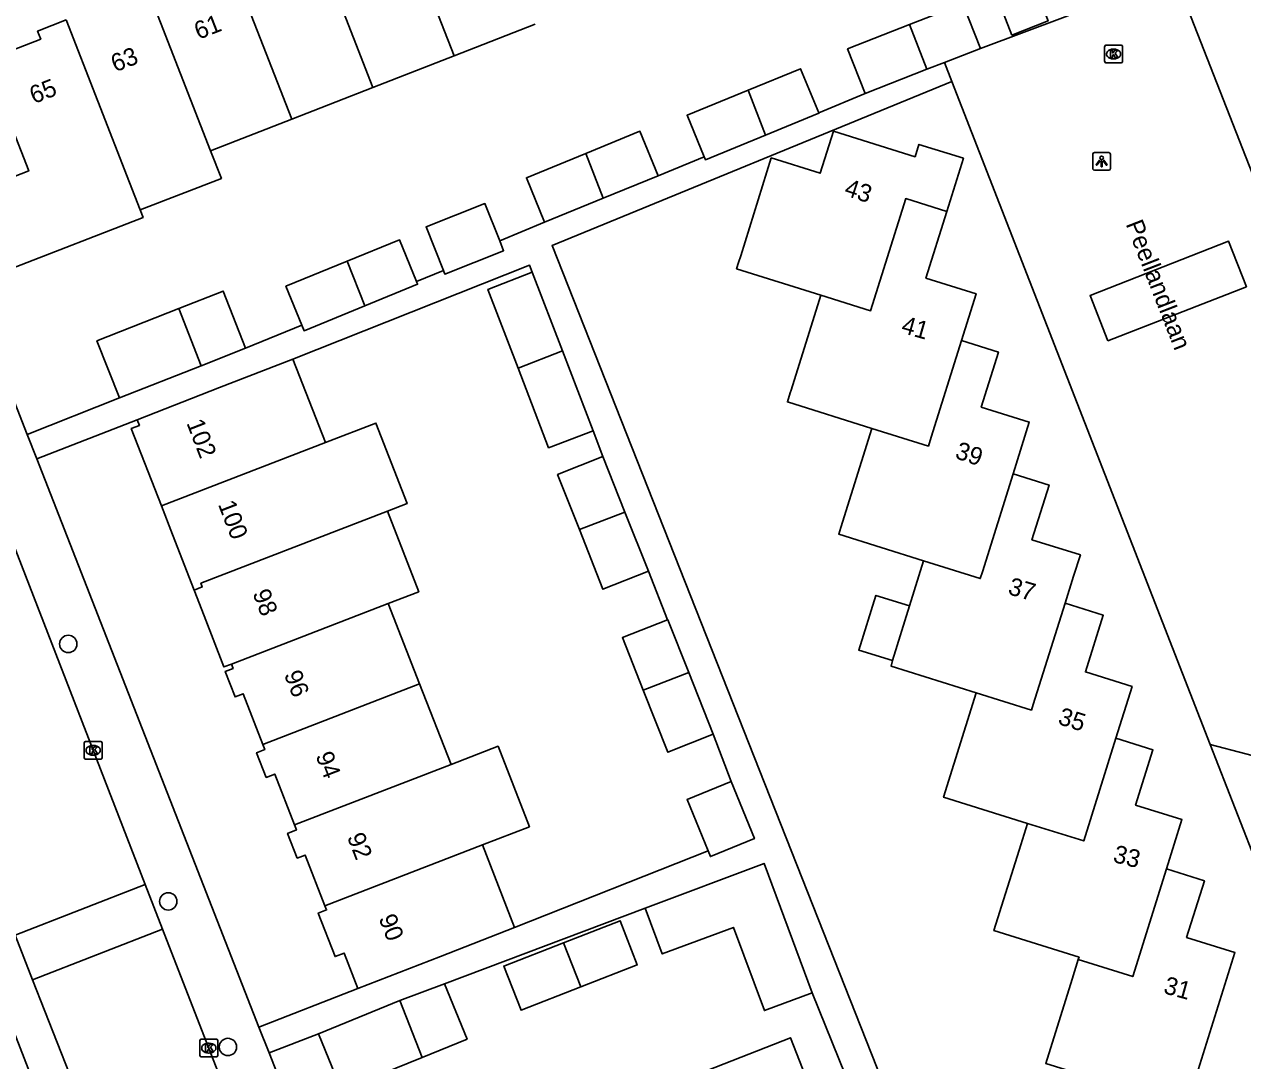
# Model space of a CAD drawing. Extents: x 159689 to 160786, y 387323 to 388339.
# Drawn here: x 159899.7 to 159968.5, y 387826.8 to 387885.4 of the extents above; entities that cross this region are included whole.
import ezdxf

# ---------------------------------------------------------------- set-up
doc = ezdxf.new("R2010")
doc.units = 0
for name, color, linetype in [('IMGEO_Boom', 7, 'Continuous'), ('IMGEO_Kolk', 7, 'Continuous'), ('IMGEO_Lichtpunt', 7, 'Continuous'), ('IMGEO_Openbare_ruimte_label', 7, 'Continuous'), ('IMGEO_Pand', 7, 'Continuous'), ('IMGEO_Pand_nummerreeks', 7, 'Continuous'), ('IMGEO_Rijbaan_lokaal_gesloten', 7, 'Continuous'), ('IMGEO_Rijbaan_lokaal_open', 7, 'Continuous'), ('IMGEO_Voetpad_open', 7, 'Continuous')]:
    doc.layers.add(name, color=color, linetype=linetype)

msp = doc.modelspace()

# ---------------------------------------------------------------- linework, layer by layer
at = {"layer": 'IMGEO_Boom'}
for centre in [(159902.182, 387850.359), (159907.831, 387835.818), (159911.199, 387827.595)]:
    msp.add_circle(centre, 0.489, dxfattribs=at)
at = {"layer": 'IMGEO_Kolk'}
for p, q in [((159960.721, 387883.26), (159960.721, 387884.112)), ((159960.796, 387884.186), (159961.648, 387884.186)), ((159961.209, 387883.966), (159961.234, 387883.966)), ((159961.722, 387884.112), (159961.722, 387883.26)), ((159961.648, 387883.186), (159960.796, 387883.186)), ((159961.232, 387883.406), (159961.207, 387883.406)), ((159903.087, 387843.926), (159903.087, 387844.778)), ((159903.162, 387844.852), (159904.014, 387844.852)), ((159903.575, 387844.632), (159903.6, 387844.632)), ((159904.088, 387844.778), (159904.088, 387843.926)), ((159903.598, 387844.072), (159903.573, 387844.072)), ((159904.014, 387843.852), (159903.162, 387843.852)), ((159909.62, 387827.105), (159909.62, 387827.957)), ((159909.695, 387828.031), (159910.547, 387828.031)), ((159910.108, 387827.811), (159910.133, 387827.811)), ((159910.621, 387827.957), (159910.621, 387827.105)), ((159910.547, 387827.031), (159909.695, 387827.031)), ((159910.131, 387827.251), (159910.106, 387827.251))]:
    msp.add_line(p, q, dxfattribs=at)
for points in [[(159960.721, 387883.26), (159960.721, 387884.112)], [(159960.796, 387884.186), (159961.648, 387884.186)], [(159961.042, 387883.886), (159961.165, 387883.886), (159961.165, 387883.735), (159961.295, 387883.886), (159961.459, 387883.886), (159961.313, 387883.735), (159961.466, 387883.486), (159961.314, 387883.486), (159961.229, 387883.65), (159961.165, 387883.583), (159961.165, 387883.486), (159961.042, 387883.486), (159961.042, 387883.886)], [(159961.722, 387884.112), (159961.722, 387883.26)], [(159961.648, 387883.186), (159960.796, 387883.186)], [(159903.087, 387843.926), (159903.087, 387844.778)], [(159903.162, 387844.852), (159904.014, 387844.852)], [(159904.088, 387844.778), (159904.088, 387843.926)], [(159903.408, 387844.552), (159903.531, 387844.552), (159903.531, 387844.401), (159903.661, 387844.552), (159903.825, 387844.552), (159903.679, 387844.401), (159903.832, 387844.152), (159903.68, 387844.152), (159903.595, 387844.316), (159903.531, 387844.249), (159903.531, 387844.152), (159903.408, 387844.152), (159903.408, 387844.552)], [(159904.014, 387843.852), (159903.162, 387843.852)], [(159909.62, 387827.105), (159909.62, 387827.957)], [(159909.695, 387828.031), (159910.547, 387828.031)], [(159909.941, 387827.731), (159910.064, 387827.731), (159910.064, 387827.58), (159910.194, 387827.731), (159910.358, 387827.731), (159910.212, 387827.58), (159910.365, 387827.331), (159910.213, 387827.331), (159910.128, 387827.495), (159910.064, 387827.428), (159910.064, 387827.331), (159909.941, 387827.331), (159909.941, 387827.731)], [(159910.621, 387827.957), (159910.621, 387827.105)], [(159910.547, 387827.031), (159909.695, 387827.031)]]:
    msp.add_lwpolyline(points, dxfattribs=at)
for centre, start, end in [((159960.798, 387884.11), 91.55205, 178.44795), ((159960.798, 387884.11), 91.55205, 178.44795), ((159961.646, 387884.11), 1.55205, 88.44795), ((159961.646, 387884.11), 1.55205, 88.44795), ((159960.798, 387883.262), 181.55205, 268.44795), ((159960.798, 387883.262), 181.55205, 268.44795), ((159961.646, 387883.262), 271.55205, 358.44795), ((159961.646, 387883.262), 271.55205, 358.44795), ((159903.164, 387844.776), 91.55205, 178.44795), ((159903.164, 387844.776), 91.55205, 178.44795), ((159904.012, 387844.776), 1.55205, 88.44795), ((159904.012, 387844.776), 1.55205, 88.44795), ((159903.164, 387843.928), 181.55205, 268.44795), ((159903.164, 387843.928), 181.55205, 268.44795), ((159904.012, 387843.928), 271.55205, 358.44795), ((159904.012, 387843.928), 271.55205, 358.44795), ((159909.697, 387827.955), 91.55205, 178.44795), ((159909.697, 387827.955), 91.55205, 178.44795), ((159910.545, 387827.955), 1.55205, 88.44795), ((159910.545, 387827.955), 1.55205, 88.44795), ((159909.697, 387827.107), 181.55205, 268.44795), ((159909.697, 387827.107), 181.55205, 268.44795), ((159910.545, 387827.107), 271.55205, 358.44795), ((159910.545, 387827.107), 271.55205, 358.44795)]:
    msp.add_arc(centre, 0.0765, start, end, dxfattribs=at)
for centre, major_axis, ratio, start_param, end_param in [((159961.208, 387883.686), (-0.387, 0.002), 0.722429, 4.712389, 7.853982), ((159961.233, 387883.686), (-0.39, 0.002), 0.717154, 1.570796, 4.712389), ((159903.574, 387844.352), (-0.387, 0.002), 0.722429, 4.712389, 7.853982), ((159903.599, 387844.352), (-0.39, 0.002), 0.717154, 1.570796, 4.712389), ((159910.107, 387827.531), (-0.387, 0.002), 0.722429, 4.712389, 7.853982), ((159910.132, 387827.531), (-0.39, 0.002), 0.717154, 1.570796, 4.712389)]:
    msp.add_ellipse(centre, major_axis=major_axis, ratio=ratio, start_param=start_param, end_param=end_param, dxfattribs=at)
at = {"layer": 'IMGEO_Lichtpunt'}
for p, q in [((159960.05, 387878.023), (159960.05, 387877.216)), ((159960.05, 387878.023), (159960.05, 387877.216)), ((159960.952, 387878.118), (159960.144, 387878.118)), ((159960.952, 387878.118), (159960.144, 387878.118)), ((159961.046, 387877.216), (159961.046, 387878.023)), ((159961.046, 387877.216), (159961.046, 387878.023)), ((159960.144, 387877.122), (159960.952, 387877.122)), ((159960.144, 387877.122), (159960.952, 387877.122))]:
    msp.add_line(p, q, dxfattribs=at)
for points in [[(159960.424, 387877.687), (159960.463, 387877.659), (159960.275, 387877.397), (159960.237, 387877.424), (159960.424, 387877.687)], [(159960.526, 387877.639), (159960.573, 387877.639), (159960.573, 387877.317), (159960.526, 387877.317), (159960.526, 387877.639)], [(159960.636, 387877.659), (159960.674, 387877.686), (159960.861, 387877.424), (159960.822, 387877.396), (159960.636, 387877.659)]]:
    msp.add_lwpolyline(points, dxfattribs=at)
msp.add_circle((159960.549, 387877.821), 0.0994, dxfattribs=at)
for centre, start, end in [((159960.144, 387878.023), 90, 180), ((159960.144, 387878.023), 90, 180), ((159960.952, 387878.023), 0, 90), ((159960.952, 387878.023), 0, 90), ((159960.144, 387877.216), 180, 270), ((159960.144, 387877.216), 180, 270), ((159960.952, 387877.216), 270, 0), ((159960.952, 387877.216), 270, 360)]:
    msp.add_arc(centre, 0.0946, start, end, dxfattribs=at)
at = {"layer": 'IMGEO_Pand'}
for points in [[(159920.577, 387892.295), (159923.975, 387883.586)], [(159915.971, 387890.566), (159919.392, 387881.798)], [(159914.808, 387880.009), (159911.233, 387889.17)], [(159954.764, 387886.592), (159955.482, 387884.755), (159957.527, 387885.555), (159956.809, 387887.392), (159954.764, 387886.592)], [(159910.225, 387878.221), (159906.824, 387886.938)], [(159953.705, 387884.002), (159952.719, 387886.524), (159949.695, 387885.342)], [(159902.061, 387885.611), (159900.45, 387884.983), (159900.628, 387884.527), (159897.516, 387883.313), (159899.948, 387877.082), (159897.189, 387876.006), (159898.931, 387871.541), (159906.411, 387874.458), (159906.249, 387874.873)], [(159902.061, 387885.611), (159905.641, 387876.432), (159906.249, 387874.873)], [(159923.975, 387883.586), (159928.559, 387885.375)], [(159949.695, 387885.342), (159946.2, 387883.975), (159947.186, 387881.453)], [(159949.695, 387885.342), (159950.679, 387882.819)], [(159953.705, 387884.002), (159951.678, 387883.209)], [(159919.392, 387881.798), (159923.975, 387883.586)], [(159951.678, 387883.209), (159950.679, 387882.819)], [(159944.571, 387880.352), (159943.547, 387882.852), (159940.581, 387881.637)], [(159950.679, 387882.819), (159947.186, 387881.453)], [(159914.808, 387880.009), (159919.392, 387881.798)], [(159938.1, 387877.872), (159937.136, 387880.225), (159940.581, 387881.637)], [(159940.581, 387881.637), (159941.568, 387879.106)], [(159944.571, 387880.352), (159944.577, 387880.338), (159941.568, 387879.106)], [(159910.225, 387878.221), (159914.808, 387880.009)], [(159935.496, 387876.805), (159934.466, 387879.319), (159931.411, 387878.067)], [(159941.568, 387879.106), (159938.166, 387877.711), (159938.1, 387877.872)], [(159944.687, 387870.061), (159939.932, 387871.551), (159940.044, 387871.909), (159940.162, 387872.287), (159941.893, 387877.811), (159944.66, 387876.944), (159945.406, 387879.326), (159950.011, 387877.884), (159950.229, 387878.58), (159952.739, 387877.793), (159951.798, 387874.79)], [(159906.249, 387874.873), (159910.834, 387876.661), (159910.225, 387878.221)], [(159931.411, 387878.067), (159928.055, 387876.692), (159929.086, 387874.179)], [(159932.399, 387875.536), (159931.411, 387878.067)], [(159935.496, 387876.805), (159932.399, 387875.536)], [(159932.399, 387875.536), (159929.086, 387874.179)], [(159926.549, 387873.138), (159925.719, 387875.237), (159922.396, 387873.923), (159923.374, 387871.449)], [(159951.798, 387874.79), (159949.483, 387875.514), (159947.615, 387869.539), (159947.503, 387869.179), (159944.687, 387870.061)], [(159951.798, 387874.79), (159950.62, 387871.028), (159953.455, 387870.14), (159952.63, 387867.504)], [(159921.847, 387870.838), (159920.882, 387873.193), (159917.938, 387871.987)], [(159926.549, 387873.138), (159926.774, 387872.57), (159923.45, 387871.256), (159923.374, 387871.449)], [(159917.938, 387871.987), (159914.471, 387870.567), (159915.371, 387868.371)], [(159917.938, 387871.987), (159918.926, 387869.456)], [(159918.926, 387869.456), (159921.912, 387870.68), (159921.847, 387870.838)], [(159927.588, 387865.941), (159925.882, 387870.39), (159928.392, 387871.353)], [(159928.392, 387871.353), (159930.096, 387866.909)], [(159912.201, 387867.072), (159910.925, 387870.297), (159908.42, 387869.306)], [(159947.571, 387862.538), (159942.799, 387864.034), (159942.957, 387864.537), (159943.006, 387864.694), (159944.687, 387870.061)], [(159918.926, 387869.456), (159915.501, 387868.053), (159915.371, 387868.371)], [(159908.42, 387869.306), (159903.804, 387867.48), (159905.08, 387864.255)], [(159909.68, 387866.075), (159908.42, 387869.306)], [(159952.63, 387867.504), (159950.921, 387862.047), (159950.762, 387861.538), (159947.571, 387862.538)], [(159952.63, 387867.504), (159954.719, 387866.85), (159953.746, 387863.744), (159956.459, 387862.893), (159955.544, 387859.972)], [(159912.201, 387867.072), (159909.68, 387866.075)], [(159927.588, 387865.941), (159930.096, 387866.909)], [(159930.096, 387866.909), (159931.821, 387862.408)], [(159909.68, 387866.075), (159905.08, 387864.255)], [(159906.072, 387863.026), (159910.731, 387864.842), (159914.874, 387866.456)], [(159914.874, 387866.456), (159916.711, 387861.741)], [(159931.821, 387862.408), (159929.311, 387861.446), (159927.588, 387865.941)], [(159906.072, 387863.026), (159906.196, 387862.707), (159905.738, 387862.529), (159907.44, 387858.161)], [(159916.711, 387861.741), (159919.559, 387862.841), (159921.317, 387858.288), (159920.221, 387857.865)], [(159950.495, 387855.058), (159945.698, 387856.56), (159945.814, 387856.931), (159947.571, 387862.538)], [(159907.44, 387858.161), (159916.711, 387861.741)], [(159931.053, 387856.816), (159929.821, 387859.926), (159932.385, 387860.942)], [(159932.385, 387860.942), (159933.626, 387857.81)], [(159950.495, 387855.058), (159953.695, 387854.056), (159953.812, 387854.43), (159955.544, 387859.972)], [(159955.544, 387859.972), (159957.577, 387859.335), (159956.61, 387856.249), (159959.348, 387855.391), (159958.97, 387854.186), (159958.489, 387852.659)], [(159907.44, 387858.161), (159908.071, 387856.54), (159909.288, 387853.398)], [(159909.288, 387853.398), (159909.754, 387853.579), (159909.671, 387853.792), (159920.221, 387857.865)], [(159920.221, 387857.865), (159921.98, 387853.313), (159920.256, 387852.647)], [(159933.626, 387857.81), (159931.053, 387856.816)], [(159933.626, 387857.81), (159934.949, 387854.469)], [(159934.949, 387854.469), (159932.385, 387853.453), (159931.053, 387856.816)], [(159949.697, 387852.51), (159950.495, 387855.058)], [(159909.288, 387853.398), (159909.853, 387851.949), (159910.978, 387849.064), (159911.394, 387849.225)], [(159948.729, 387849.422), (159946.834, 387850.015), (159947.8, 387853.103), (159949.697, 387852.51)], [(159920.256, 387852.647), (159911.394, 387849.225)], [(159920.256, 387852.647), (159922.028, 387848.1)], [(159948.729, 387849.422), (159949.697, 387852.51)], [(159953.471, 387847.596), (159956.585, 387846.621), (159956.686, 387846.933), (159958.489, 387852.659)], [(159958.489, 387852.659), (159960.641, 387851.984), (159959.637, 387848.779), (159962.265, 387847.956), (159961.353, 387845.045)], [(159934.661, 387847.747), (159933.485, 387850.716), (159936.035, 387851.726)], [(159936.035, 387851.726), (159936.05, 387851.732), (159937.234, 387848.741)], [(159953.471, 387847.596), (159948.67, 387849.099), (159948.729, 387849.422)], [(159911.394, 387849.225), (159911.489, 387848.981), (159911.045, 387848.808), (159911.606, 387847.368), (159912.055, 387847.543), (159913.171, 387844.68)], [(159934.661, 387847.747), (159937.234, 387848.741)], [(159937.234, 387848.741), (159938.614, 387845.259)], [(159913.171, 387844.68), (159922.028, 387848.1)], [(159922.028, 387848.1), (159923.8, 387843.553)], [(159938.614, 387845.259), (159936.05, 387844.243), (159934.661, 387847.747)], [(159956.361, 387840.223), (159951.624, 387841.704), (159953.471, 387847.596)], [(159913.171, 387844.68), (159913.281, 387844.398), (159912.818, 387844.218), (159913.361, 387842.824), (159913.843, 387843.012), (159914.962, 387840.14)], [(159923.8, 387843.553), (159926.461, 387844.581), (159928.233, 387840.033), (159925.572, 387839.006)], [(159961.353, 387845.045), (159959.537, 387839.23), (159956.361, 387840.223)], [(159961.353, 387845.045), (159963.448, 387844.388), (159962.468, 387841.258), (159965.084, 387840.438), (159964.209, 387837.649)], [(159923.8, 387843.553), (159914.962, 387840.14)], [(159938.322, 387838.673), (159937.139, 387841.572), (159939.623, 387842.585)], [(159939.623, 387842.585), (159940.937, 387839.364), (159938.453, 387838.351), (159938.322, 387838.673)], [(159914.962, 387840.14), (159915.073, 387839.854), (159914.573, 387839.66), (159915.117, 387838.264), (159915.563, 387838.438), (159916.679, 387835.573)], [(159959.232, 387832.534), (159959.272, 387832.663), (159954.464, 387834.169), (159955.889, 387838.717), (159956.361, 387840.223)], [(159916.679, 387835.573), (159925.572, 387839.006)], [(159925.572, 387839.006), (159927.388, 387834.346)], [(159934.772, 387835.434), (159941.486, 387837.961), (159944.202, 387830.659)], [(159964.209, 387837.649), (159966.352, 387836.977), (159965.35, 387833.78), (159968.082, 387832.924), (159965.349, 387824.2), (159957.39, 387826.656), (159958.885, 387831.428), (159959.232, 387832.534)], [(159959.232, 387832.534), (159962.304, 387831.573), (159964.209, 387837.649)], [(159916.679, 387835.573), (159916.77, 387835.34), (159916.298, 387835.156), (159917.256, 387832.699), (159917.762, 387832.896), (159918.54, 387830.898)], [(159944.202, 387830.659), (159941.502, 387829.654), (159939.753, 387834.352), (159935.731, 387832.856), (159934.772, 387835.434)], [(159927.388, 387834.346), (159923.199, 387832.714), (159918.54, 387830.898)], [(159930.159, 387833.482), (159933.347, 387834.727), (159934.321, 387832.234), (159931.138, 387830.991)], [(159931.138, 387830.991), (159927.754, 387829.669), (159926.78, 387832.163), (159930.159, 387833.482)], [(159930.159, 387833.482), (159931.138, 387830.991)], [(159920.902, 387830.216), (159923.434, 387831.171)], [(159923.434, 387831.171), (159924.707, 387828.045), (159922.162, 387827.009)], [(159916.31, 387828.346), (159920.902, 387830.216)], [(159920.902, 387830.216), (159922.162, 387827.009)], [(159922.162, 387827.009), (159917.609, 387825.155), (159916.31, 387828.346)], [(159941.93, 387816.944), (159946.634, 387818.794), (159944.804, 387823.448), (159942.97, 387828.112), (159938.267, 387826.262)]]:
    msp.add_lwpolyline(points, dxfattribs=at)
at = {"layer": 'IMGEO_Rijbaan_lokaal_gesloten'}
for points in [[(159907.513, 387834.245), (159910.633, 387826.211)], [(159900.17, 387831.393), (159902.243, 387826.075), (159902.776, 387824.872)]]:
    msp.add_lwpolyline(points, dxfattribs=at)
at = {"layer": 'IMGEO_Rijbaan_lokaal_open'}
for points in [[(159977.657, 387854.991), (159977.619, 387855.089), (159964.689, 387888.113)], [(159960.074, 387886.386), (159958.49, 387885.793), (159953.705, 387884.002)], [(159951.678, 387883.209), (159952.097, 387882.134)], [(159952.097, 387882.134), (159966.687, 387844.688)], [(159960.901, 387867.476), (159959.895, 387870.046), (159967.717, 387873.109), (159968.723, 387870.539), (159960.901, 387867.476)], [(159897.219, 387860.746), (159906.532, 387836.771)], [(159966.687, 387844.688), (159970.713, 387843.622)], [(159899.186, 387833.918), (159906.532, 387836.771)], [(159906.532, 387836.771), (159907.513, 387834.245)], [(159907.513, 387834.245), (159900.17, 387831.393)], [(159899.186, 387833.918), (159900.17, 387831.393)]]:
    msp.add_lwpolyline(points, dxfattribs=at)
at = {"layer": 'IMGEO_Voetpad_open'}
for points in [[(159952.097, 387882.134), (159929.514, 387872.862), (159951.443, 387817.344)], [(159947.186, 387881.453), (159944.571, 387880.352)], [(159899.864, 387862.192), (159898.601, 387865.422), (159892.901, 387880.003)], [(159938.1, 387877.872), (159935.496, 387876.805)], [(159929.086, 387874.179), (159926.549, 387873.138)], [(159914.874, 387866.456), (159928.239, 387871.753), (159928.392, 387871.353)], [(159923.374, 387871.449), (159921.847, 387870.838)], [(159915.371, 387868.371), (159912.201, 387867.072)], [(159905.08, 387864.255), (159899.864, 387862.192)], [(159900.404, 387860.81), (159906.072, 387863.026)], [(159900.404, 387860.81), (159899.864, 387862.192)], [(159931.821, 387862.408), (159932.385, 387860.942)], [(159912.952, 387828.714), (159900.404, 387860.81)], [(159934.949, 387854.469), (159936.035, 387851.726)], [(159938.614, 387845.259), (159939.623, 387842.585)], [(159973.264, 387827.809), (159966.687, 387844.688)], [(159938.322, 387838.673), (159927.388, 387834.346)], [(159923.434, 387831.171), (159934.772, 387835.434)], [(159918.54, 387830.898), (159912.952, 387828.714)], [(159944.202, 387830.659), (159949.825, 387816.714)], [(159900.955, 387824.049), (159900.372, 387825.208), (159898.788, 387829.306)], [(159913.522, 387827.256), (159912.952, 387828.714)], [(159913.522, 387827.256), (159916.31, 387828.346)], [(159921.209, 387807.595), (159913.522, 387827.256)]]:
    msp.add_lwpolyline(points, dxfattribs=at)

# ---------------------------------------------------------------- texts
at = {"layer": 'IMGEO_Openbare_ruimte_label'}
msp.add_text('Peellandlaan', height=1, rotation=291.22677, dxfattribs=at).set_placement((159961.898, 387874.084))
at = {"layer": 'IMGEO_Pand_nummerreeks'}
for s, rotation, p in [('61', 21.30876, (159909.538, 387884.482)), ('63', 21.3083, (159904.833, 387882.646)), ('65', 21.3083, (159900.236, 387880.853)), ('43', 341.65389, (159945.956, 387875.722)), ('41', 344.02594, (159949.178, 387867.953)), ('102', 291.20987, (159908.845, 387862.844)), ('39', 341.20125, (159952.215, 387860.873)), ('100', 291.21069, (159910.628, 387858.25)), ('37', 343.6707, (159955.205, 387853.186)), ('98', 291.21069, (159912.576, 387853.231)), ('96', 291.20987, (159914.356, 387848.644)), ('35', 342.58208, (159958.029, 387845.847)), ('94', 291.20987, (159916.137, 387844.054)), ('92', 291.21069, (159917.917, 387839.467)), ('33', 345.73335, (159961.142, 387838.057)), ('90', 291.20987, (159919.701, 387834.872)), ('31', 344.65619, (159963.993, 387830.644))]:
    msp.add_text(s, height=1, rotation=rotation, dxfattribs=at).set_placement(p)

doc.saveas('drawing.dxf')
